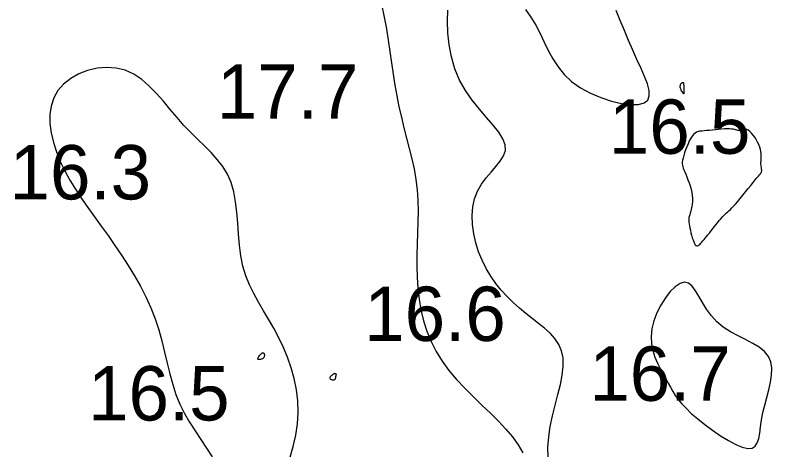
# Model space of a CAD drawing. Extents: x 3040093 to 3056816, y 408076 to 509144.
# Drawn here: x 3046384.3 to 3046453.9, y 435095.8 to 435135.8 of the extents above; entities that cross this region are included whole.
import ezdxf

# ---------------------------------------------------------------- set-up
doc = ezdxf.new("R2010")
doc.units = 0
doc.layers.add('V-CHAN-CONT-EL17', color=7, linetype='Continuous')
doc.layers.add('V-TOPO-SOUN-0610', color=7, linetype='Continuous')

msp = doc.modelspace()

# ---------------------------------------------------------------- linework, layer by layer
at = {"layer": 'V-CHAN-CONT-EL17'}
for points in [[(3046417.971, 435136.708), (3046418.197, 435135.65), (3046418.394, 435134.593), (3046418.568, 435133.541), (3046418.727, 435132.495), (3046418.878, 435131.457), (3046419.028, 435130.429), (3046419.186, 435129.412), (3046419.358, 435128.408), (3046419.553, 435127.418), (3046419.774, 435126.444), (3046420.014, 435125.483), (3046420.262, 435124.531), (3046420.506, 435123.584), (3046420.736, 435122.638), (3046420.94, 435121.69), (3046421.108, 435120.735), (3046421.228, 435119.771), (3046421.294, 435118.794), (3046421.314, 435117.806), (3046421.302, 435116.807), (3046421.271, 435115.801), (3046421.233, 435114.789), (3046421.203, 435113.773), (3046421.192, 435112.756), (3046421.214, 435111.739), (3046421.281, 435110.724), (3046421.4, 435109.715), (3046421.576, 435108.717), (3046421.816, 435107.732), (3046422.124, 435106.765), (3046422.506, 435105.819), (3046422.969, 435104.899), (3046423.518, 435104.008), (3046424.154, 435103.149), (3046424.86, 435102.32), (3046425.615, 435101.516), (3046426.397, 435100.735), (3046427.187, 435099.972), (3046427.962, 435099.224), (3046428.701, 435098.487), (3046429.382, 435097.757), (3046429.988, 435097.032), (3046430.511, 435096.307), (3046430.945, 435095.58)], [(3046433.278, 435095.159), (3046433.258, 435096.082), (3046433.325, 435097.035), (3046433.475, 435098.009), (3046433.685, 435098.991), (3046433.928, 435099.969), (3046434.175, 435100.928), (3046434.398, 435101.855), (3046434.57, 435102.735), (3046434.663, 435103.555), (3046434.649, 435104.301), (3046434.507, 435104.963), (3046434.247, 435105.553), (3046433.888, 435106.084), (3046433.447, 435106.572), (3046432.942, 435107.031), (3046432.39, 435107.476), (3046431.809, 435107.922), (3046431.217, 435108.383), (3046430.629, 435108.872), (3046430.053, 435109.394), (3046429.496, 435109.949), (3046428.964, 435110.54), (3046428.462, 435111.168), (3046427.997, 435111.834), (3046427.574, 435112.541), (3046427.2, 435113.291), (3046426.881, 435114.081), (3046426.624, 435114.902), (3046426.436, 435115.737), (3046426.323, 435116.575), (3046426.293, 435117.399), (3046426.353, 435118.196), (3046426.509, 435118.952), (3046426.769, 435119.652), (3046427.132, 435120.287), (3046427.565, 435120.866), (3046428.026, 435121.401), (3046428.475, 435121.908), (3046428.871, 435122.398), (3046429.173, 435122.886), (3046429.341, 435123.385), (3046429.333, 435123.908), (3046429.122, 435124.467), (3046428.737, 435125.069), (3046428.22, 435125.719), (3046427.614, 435126.422), (3046426.96, 435127.183), (3046426.301, 435128.008), (3046425.679, 435128.901), (3046425.137, 435129.867), (3046424.708, 435130.907), (3046424.391, 435131.997), (3046424.175, 435133.109), (3046424.051, 435134.213), (3046424.009, 435135.283), (3046424.037, 435136.289)], [(3046431.198, 435136.369), (3046431.698, 435135.664), (3046432.135, 435134.92), (3046432.527, 435134.149), (3046432.902, 435133.366), (3046433.285, 435132.583), (3046433.704, 435131.815), (3046434.185, 435131.075), (3046434.754, 435130.378), (3046435.438, 435129.736), (3046436.252, 435129.163), (3046437.161, 435128.668), (3046438.122, 435128.258), (3046439.088, 435127.941), (3046440.016, 435127.726), (3046440.858, 435127.62), (3046441.572, 435127.632), (3046442.11, 435127.768), (3046442.441, 435128.035), (3046442.582, 435128.422), (3046442.561, 435128.919), (3046442.407, 435129.512), (3046442.15, 435130.19), (3046441.82, 435130.941), (3046441.444, 435131.752), (3046441.053, 435132.612), (3046440.669, 435133.508), (3046440.292, 435134.426), (3046439.915, 435135.35), (3046439.533, 435136.267)], [(3046409.56, 435095.173), (3046409.838, 435096.172), (3046410.075, 435097.201), (3046410.237, 435098.248), (3046410.297, 435099.299), (3046410.258, 435100.347), (3046410.129, 435101.385), (3046409.92, 435102.408), (3046409.642, 435103.407), (3046409.304, 435104.377), (3046408.917, 435105.312), (3046408.489, 435106.204), (3046408.033, 435107.051), (3046407.562, 435107.863), (3046407.089, 435108.653), (3046406.629, 435109.436), (3046406.197, 435110.224), (3046405.805, 435111.032), (3046405.47, 435111.873), (3046405.205, 435112.76), (3046405.017, 435113.703), (3046404.891, 435114.687), (3046404.802, 435115.695), (3046404.728, 435116.709), (3046404.646, 435117.709), (3046404.532, 435118.678), (3046404.363, 435119.598), (3046404.116, 435120.449), (3046403.775, 435121.22), (3046403.347, 435121.923), (3046402.847, 435122.575), (3046402.29, 435123.195), (3046401.69, 435123.8), (3046401.061, 435124.408), (3046400.419, 435125.037), (3046399.777, 435125.704), (3046399.147, 435126.422), (3046398.523, 435127.169), (3046397.895, 435127.919), (3046397.255, 435128.645), (3046396.592, 435129.32), (3046395.898, 435129.918), (3046395.162, 435130.41), (3046394.377, 435130.772), (3046393.537, 435130.98), (3046392.664, 435131.041), (3046391.784, 435130.965), (3046390.922, 435130.762), (3046390.106, 435130.444), (3046389.361, 435130.02), (3046388.714, 435129.501), (3046388.19, 435128.899), (3046387.81, 435128.223), (3046387.568, 435127.485), (3046387.454, 435126.696), (3046387.457, 435125.867), (3046387.565, 435125.01), (3046387.766, 435124.136), (3046388.051, 435123.255), (3046388.407, 435122.38), (3046388.825, 435121.518), (3046389.295, 435120.668), (3046389.811, 435119.826), (3046390.364, 435118.985), (3046390.947, 435118.143), (3046391.553, 435117.294), (3046392.173, 435116.434), (3046392.801, 435115.558), (3046393.428, 435114.662), (3046394.047, 435113.748), (3046394.649, 435112.814), (3046395.226, 435111.864), (3046395.769, 435110.897), (3046396.272, 435109.916), (3046396.725, 435108.919), (3046397.121, 435107.91), (3046397.455, 435106.89), (3046397.741, 435105.865), (3046397.995, 435104.844), (3046398.235, 435103.833), (3046398.479, 435102.84), (3046398.742, 435101.873), (3046399.044, 435100.939), (3046399.399, 435100.046), (3046399.821, 435099.198), (3046400.297, 435098.385), (3046400.807, 435097.593), (3046401.334, 435096.807), (3046401.859, 435096.014), (3046402.365, 435095.201)]]:
    msp.add_lwpolyline(points, dxfattribs=at)
for points in [[(3046445.775, 435128.63), (3046445.791, 435128.67), (3046445.798, 435128.731), (3046445.799, 435128.807), (3046445.796, 435128.894), (3046445.79, 435128.987), (3046445.784, 435129.081), (3046445.778, 435129.17), (3046445.774, 435129.251), (3046445.772, 435129.323), (3046445.771, 435129.387), (3046445.77, 435129.442), (3046445.767, 435129.49), (3046445.763, 435129.53), (3046445.755, 435129.563), (3046445.744, 435129.589), (3046445.728, 435129.609), (3046445.708, 435129.622), (3046445.684, 435129.629), (3046445.658, 435129.631), (3046445.628, 435129.626), (3046445.597, 435129.616), (3046445.565, 435129.6), (3046445.532, 435129.578), (3046445.5, 435129.551), (3046445.469, 435129.519), (3046445.441, 435129.48), (3046445.418, 435129.433), (3046445.403, 435129.38), (3046445.395, 435129.318), (3046445.398, 435129.248), (3046445.413, 435129.169), (3046445.44, 435129.081), (3046445.478, 435128.988), (3046445.523, 435128.896), (3046445.573, 435128.809), (3046445.623, 435128.732), (3046445.672, 435128.671), (3046445.715, 435128.631), (3046445.751, 435128.616)], [(3046446.309, 435116.276), (3046446.357, 435116.059), (3046446.412, 435115.83), (3046446.472, 435115.596), (3046446.537, 435115.37), (3046446.604, 435115.159), (3046446.673, 435114.973), (3046446.742, 435114.823), (3046446.81, 435114.716), (3046446.878, 435114.65), (3046446.947, 435114.62), (3046447.017, 435114.622), (3046447.089, 435114.653), (3046447.165, 435114.707), (3046447.245, 435114.78), (3046447.33, 435114.869), (3046447.42, 435114.969), (3046447.517, 435115.08), (3046447.621, 435115.202), (3046447.731, 435115.335), (3046447.849, 435115.479), (3046447.974, 435115.634), (3046448.106, 435115.8), (3046448.246, 435115.977), (3046448.394, 435116.164), (3046448.548, 435116.358), (3046448.704, 435116.554), (3046448.861, 435116.748), (3046449.016, 435116.936), (3046449.167, 435117.114), (3046449.31, 435117.278), (3046449.444, 435117.422), (3046449.567, 435117.545), (3046449.683, 435117.654), (3046449.797, 435117.756), (3046449.914, 435117.861), (3046450.039, 435117.976), (3046450.178, 435118.11), (3046450.335, 435118.271), (3046450.516, 435118.469), (3046450.723, 435118.707), (3046450.951, 435118.979), (3046451.193, 435119.272), (3046451.439, 435119.577), (3046451.684, 435119.881), (3046451.918, 435120.173), (3046452.134, 435120.443), (3046452.325, 435120.679), (3046452.484, 435120.873), (3046452.613, 435121.028), (3046452.715, 435121.152), (3046452.792, 435121.25), (3046452.848, 435121.329), (3046452.886, 435121.396), (3046452.909, 435121.458), (3046452.919, 435121.52), (3046452.919, 435121.589), (3046452.913, 435121.665), (3046452.901, 435121.749), (3046452.887, 435121.842), (3046452.872, 435121.944), (3046452.859, 435122.054), (3046452.851, 435122.173), (3046452.848, 435122.302), (3046452.853, 435122.441), (3046452.861, 435122.589), (3046452.869, 435122.748), (3046452.872, 435122.918), (3046452.865, 435123.098), (3046452.845, 435123.29), (3046452.805, 435123.493), (3046452.742, 435123.707), (3046452.654, 435123.933), (3046452.542, 435124.163), (3046452.413, 435124.391), (3046452.271, 435124.61), (3046452.122, 435124.812), (3046451.969, 435124.992), (3046451.819, 435125.141), (3046451.677, 435125.252), (3046451.546, 435125.321), (3046451.426, 435125.354), (3046451.316, 435125.358), (3046451.214, 435125.342), (3046451.121, 435125.313), (3046451.034, 435125.278), (3046450.952, 435125.247), (3046450.875, 435125.227), (3046450.8, 435125.224), (3046450.724, 435125.235), (3046450.641, 435125.257), (3046450.546, 435125.285), (3046450.436, 435125.316), (3046450.304, 435125.345), (3046450.147, 435125.369), (3046449.959, 435125.382), (3046449.737, 435125.383), (3046449.488, 435125.372), (3046449.219, 435125.352), (3046448.938, 435125.326), (3046448.653, 435125.297), (3046448.371, 435125.268), (3046448.101, 435125.24), (3046447.85, 435125.218), (3046447.625, 435125.201), (3046447.423, 435125.184), (3046447.241, 435125.162), (3046447.076, 435125.126), (3046446.925, 435125.071), (3046446.784, 435124.989), (3046446.649, 435124.873), (3046446.519, 435124.717), (3046446.389, 435124.517), (3046446.261, 435124.28), (3046446.139, 435124.018), (3046446.024, 435123.74), (3046445.918, 435123.458), (3046445.825, 435123.181), (3046445.746, 435122.922), (3046445.684, 435122.689), (3046445.641, 435122.491), (3046445.617, 435122.322), (3046445.61, 435122.173), (3046445.622, 435122.036), (3046445.651, 435121.9), (3046445.696, 435121.758), (3046445.758, 435121.6), (3046445.835, 435121.418), (3046445.926, 435121.205), (3046446.027, 435120.964), (3046446.132, 435120.701), (3046446.236, 435120.421), (3046446.334, 435120.13), (3046446.419, 435119.834), (3046446.487, 435119.539), (3046446.533, 435119.249), (3046446.552, 435118.97), (3046446.547, 435118.704), (3046446.524, 435118.452), (3046446.487, 435118.217), (3046446.44, 435117.999), (3046446.389, 435117.8), (3046446.339, 435117.622), (3046446.293, 435117.466), (3046446.256, 435117.332), (3046446.229, 435117.215), (3046446.212, 435117.108), (3046446.204, 435117.003), (3046446.206, 435116.894), (3046446.217, 435116.774), (3046446.238, 435116.635), (3046446.269, 435116.47)], [(3046452.031, 435096.003), (3046452.311, 435096.18), (3046452.508, 435096.482), (3046452.644, 435096.893), (3046452.741, 435097.395), (3046452.822, 435097.971), (3046452.91, 435098.604), (3046453.028, 435099.275), (3046453.19, 435099.97), (3046453.378, 435100.675), (3046453.565, 435101.378), (3046453.724, 435102.067), (3046453.828, 435102.73), (3046453.852, 435103.356), (3046453.768, 435103.932), (3046453.55, 435104.447), (3046453.181, 435104.893), (3046452.683, 435105.286), (3046452.089, 435105.645), (3046451.43, 435105.99), (3046450.739, 435106.34), (3046450.047, 435106.715), (3046449.388, 435107.134), (3046448.793, 435107.618), (3046448.285, 435108.176), (3046447.855, 435108.781), (3046447.482, 435109.394), (3046447.15, 435109.978), (3046446.837, 435110.495), (3046446.525, 435110.909), (3046446.196, 435111.18), (3046445.83, 435111.272), (3046445.415, 435111.159), (3046444.966, 435110.86), (3046444.506, 435110.409), (3046444.057, 435109.836), (3046443.642, 435109.174), (3046443.282, 435108.455), (3046443.001, 435107.712), (3046442.82, 435106.974), (3046442.754, 435106.271), (3046442.792, 435105.606), (3046442.913, 435104.979), (3046443.099, 435104.389), (3046443.331, 435103.837), (3046443.587, 435103.321), (3046443.85, 435102.841), (3046444.1, 435102.398), (3046444.323, 435101.987), (3046444.532, 435101.602), (3046444.742, 435101.23), (3046444.973, 435100.861), (3046445.241, 435100.486), (3046445.564, 435100.092), (3046445.959, 435099.669), (3046446.444, 435099.207), (3046447.029, 435098.701), (3046447.692, 435098.172), (3046448.402, 435097.645), (3046449.132, 435097.147), (3046449.85, 435096.704), (3046450.528, 435096.342), (3046451.135, 435096.089), (3046451.643, 435095.969)], [(3046406.626, 435104.379), (3046406.672, 435104.451), (3046406.729, 435104.526), (3046406.791, 435104.6), (3046406.857, 435104.667), (3046406.923, 435104.724), (3046406.986, 435104.763), (3046407.042, 435104.783), (3046407.088, 435104.777), (3046407.125, 435104.751), (3046407.153, 435104.708), (3046407.17, 435104.652), (3046407.178, 435104.587), (3046407.176, 435104.52), (3046407.165, 435104.452), (3046407.144, 435104.39), (3046407.113, 435104.336), (3046407.075, 435104.291), (3046407.03, 435104.253), (3046406.981, 435104.223), (3046406.928, 435104.199), (3046406.874, 435104.181), (3046406.819, 435104.168), (3046406.766, 435104.159), (3046406.716, 435104.154), (3046406.671, 435104.154), (3046406.633, 435104.159), (3046406.602, 435104.172), (3046406.581, 435104.192), (3046406.571, 435104.222), (3046406.575, 435104.263), (3046406.593, 435104.315)], [(3046413.648, 435102.321), (3046413.68, 435102.355), (3046413.705, 435102.397), (3046413.723, 435102.444), (3046413.736, 435102.494), (3046413.745, 435102.544), (3046413.753, 435102.592), (3046413.76, 435102.635), (3046413.768, 435102.672), (3046413.777, 435102.703), (3046413.785, 435102.729), (3046413.792, 435102.75), (3046413.797, 435102.767), (3046413.8, 435102.782), (3046413.799, 435102.795), (3046413.794, 435102.806), (3046413.785, 435102.817), (3046413.771, 435102.828), (3046413.754, 435102.838), (3046413.734, 435102.846), (3046413.713, 435102.853), (3046413.69, 435102.858), (3046413.668, 435102.861), (3046413.646, 435102.862), (3046413.625, 435102.86), (3046413.604, 435102.856), (3046413.583, 435102.848), (3046413.561, 435102.836), (3046413.537, 435102.821), (3046413.509, 435102.802), (3046413.477, 435102.779), (3046413.439, 435102.751), (3046413.396, 435102.719), (3046413.351, 435102.683), (3046413.306, 435102.644), (3046413.264, 435102.602), (3046413.229, 435102.56), (3046413.204, 435102.517), (3046413.192, 435102.475), (3046413.197, 435102.434), (3046413.22, 435102.396), (3046413.258, 435102.361), (3046413.309, 435102.331), (3046413.367, 435102.307), (3046413.43, 435102.29), (3046413.494, 435102.282), (3046413.553, 435102.284), (3046413.606, 435102.297)]]:
    msp.add_lwpolyline(points, close=True, dxfattribs=at)

# ---------------------------------------------------------------- texts
at = {"layer": 'V-TOPO-SOUN-0610'}
for s, p in [('17.7 ', (3046402.813, 435126.31)), ('16.5 ', (3046438.863, 435123.09)), ('16.3 ', (3046383.743, 435118.89)), ('16.6 ', (3046416.363, 435105.87)), ('16.7 ', (3046437.063, 435100.36)), ('16.5 ', (3046390.963, 435098.55))]:
    msp.add_text(s, height=5, dxfattribs=at).set_placement(p)

doc.saveas('drawing.dxf')
